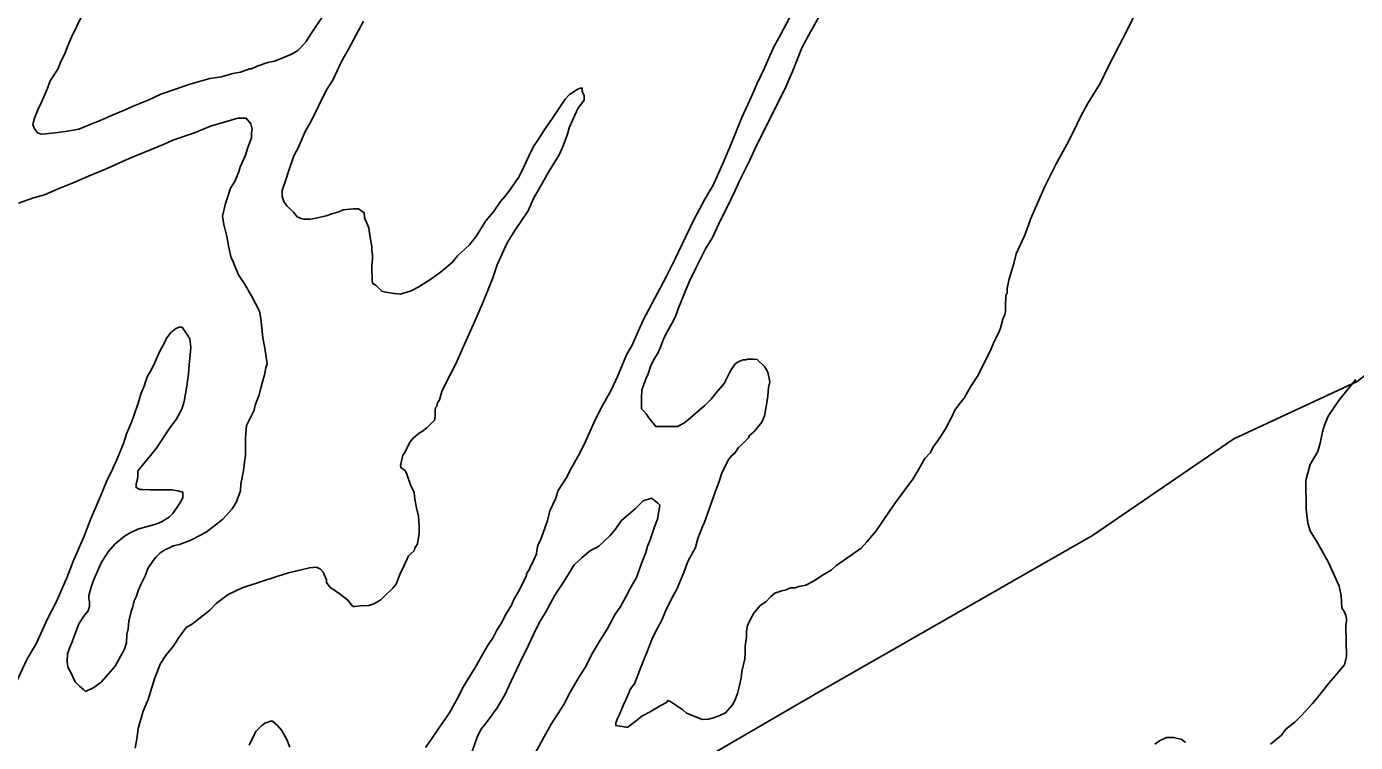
# Model space of a CAD drawing. Extents: x 3250478 to 3288318, y 788638 to 816472.
# Drawn here: x 3261394 to 3263253, y 798674 to 799676 of the extents above; entities that cross this region are included whole.
import ezdxf

# ---------------------------------------------------------------- set-up
doc = ezdxf.new("R2010")
doc.units = 0
doc.layers.add('V-SITE-VEGE', color=7, linetype='Continuous')
doc.layers.add('V-TOPO-SHOR', color=7, linetype='Continuous')

msp = doc.modelspace()

# ---------------------------------------------------------------- linework, layer by layer
at = {"layer": 'V-SITE-VEGE'}
for points in [[(3261471.4, 799692.2), (3261456.6, 799661.6), (3261452.2, 799650.8), (3261447, 799637.3), (3261441.8, 799627.4), (3261437.4, 799616.6), (3261426.9, 799600.4), (3261422.5, 799588.7), (3261414.7, 799570.8), (3261409.4, 799560), (3261405.1, 799548.3), (3261403.4, 799542.9), (3261402.5, 799539.3), (3261404.4, 799534), (3261408.9, 799527.8), (3261414.3, 799526), (3261420.6, 799526.1), (3261437.5, 799528.1), (3261450.9, 799530.1)], [(3261450.9, 799530.1), (3261467, 799532.9), (3261480.4, 799538.4), (3261499, 799545.8), (3261511.5, 799551.3), (3261532.9, 799560.5), (3261545.3, 799566), (3261564, 799573.4), (3261581.8, 799581.6), (3261602.3, 799589), (3261621, 799595.5), (3261650.4, 799603.9), (3261666.5, 799605.9), (3261682.5, 799610.5), (3261693.2, 799612.4), (3261705.7, 799617.1), (3261708.4, 799617.1), (3261716.4, 799620.8), (3261731.5, 799626.3), (3261740.5, 799628.2), (3261746.7, 799630.1), (3261763.6, 799637.4), (3261767.2, 799639.2), (3261773.4, 799642.9), (3261776.9, 799646.5), (3261784.9, 799655.5), (3261791, 799665.4), (3261811.2, 799695.2)], [(3262059, 798843.1), (3262063.3, 798852.1), (3262072.1, 798866.5), (3262075.6, 798874.6), (3262083.5, 798888.1), (3262087, 798896.2), (3262093.1, 798907.8), (3262093.1, 798910.5), (3262097.5, 798916.8), (3262099.2, 798922.2), (3262101, 798924.9), (3262107.1, 798938.4), (3262107.9, 798946.5), (3262109.6, 798951), (3262113.1, 798959.1), (3262116.6, 798968), (3262122.6, 798985.1), (3262126, 798998.6), (3262133.9, 799015.6), (3262137.3, 799027.3), (3262148.8, 799044.4), (3262155.8, 799057.9), (3262168.9, 799081.3), (3262175.9, 799095.7), (3262187.2, 799121.8), (3262196.8, 799140.7), (3262211.7, 799167.7), (3262220.5, 799186.6), (3262233.5, 799218), (3262240.5, 799229.7), (3262256.2, 799265.7), (3262268.5, 799288.2), (3262288.6, 799326), (3262300.9, 799350.3), (3262316.6, 799383.5), (3262327, 799405.1), (3262342.8, 799434.8), (3262354.2, 799454.6), (3262369.9, 799488.8), (3262379.5, 799512.2), (3262394.2, 799549), (3262405.6, 799573.3), (3262415.2, 799595.7), (3262425.7, 799617.3), (3262438.7, 799647), (3262449.2, 799665.9), (3262464.1, 799693.8)], [(3262507, 799697.9), (3262490.3, 799669.1), (3262479, 799647.5), (3262465.1, 799613.3), (3262454.6, 799589), (3262442.4, 799564.8), (3262431, 799541.4), (3262414.4, 799509), (3262405.7, 799489.2), (3262391.7, 799461.3), (3262384.7, 799446), (3262373.4, 799422.7), (3262364.6, 799405.6), (3262353.3, 799381.3), (3262343.6, 799365.1), (3262329.6, 799337.2), (3262320.9, 799319.2), (3262305.2, 799281.5), (3262301.8, 799270.7), (3262296.5, 799260.8), (3262289.5, 799248.2), (3262285.1, 799240.1), (3262280.8, 799227.5), (3262277.3, 799220.3), (3262270.3, 799208.6), (3262266.8, 799200.5), (3262263.3, 799190.6), (3262260.7, 799184.3), (3262257.3, 799175.4), (3262254.7, 799168.2), (3262253.9, 799155.7), (3262254.1, 799141.3), (3262256.8, 799138.7), (3262260.4, 799134.3), (3262264.1, 799128.9), (3262274, 799116.5), (3262304.4, 799116.9)], [(3262462.7, 798890.7), (3262468.9, 798890.7), (3262474.3, 798892.6), (3262484.1, 798894.5), (3262494.8, 798900), (3262508.1, 798909.1), (3262519.6, 798915.5), (3262525.8, 798921.8), (3262538.2, 798930), (3262561.3, 798946.3), (3262569.2, 798955.4), (3262582.5, 798970.7), (3262601.8, 798999.6), (3262610.6, 799012.2), (3262633.5, 799042.9), (3262640.5, 799054.6), (3262650.2, 799071.7), (3262658.1, 799079.8), (3262662.5, 799088.8), (3262666.9, 799094.2), (3262671.3, 799100.6), (3262679.2, 799113.2), (3262688, 799130.3), (3262692.3, 799139.3), (3262700.3, 799150.1), (3262705.5, 799156.4), (3262709.9, 799164.5), (3262715.2, 799173.5), (3262724, 799187), (3262730.1, 799198.7), (3262737.1, 799213.1), (3262741.5, 799221.2), (3262744.9, 799230.2), (3262747.6, 799235.6), (3262753.7, 799247.3), (3262756.3, 799254.5), (3262759.7, 799267), (3262762.3, 799273.3), (3262763.2, 799277.8), (3262763.1, 799285), (3262763.8, 799300.2), (3262765.6, 799303.8), (3262765.5, 799310), (3262768, 799321.7), (3262774.9, 799345), (3262778.3, 799358.5), (3262786.2, 799375.6), (3262789.7, 799383.6), (3262794.9, 799397.1), (3262798.3, 799407), (3262818.4, 799452.8), (3262824.5, 799464.5), (3262834.1, 799484.3), (3262849, 799511.3), (3262856.9, 799526.6), (3262869.1, 799551.8), (3262878.7, 799569.8), (3262896.3, 799597.7), (3262905.9, 799618.4), (3262921.7, 799649), (3262933, 799670.6), (3262949.6, 799704.8)], [(3261865, 799684.2), (3261858, 799670.7), (3261844, 799644.6), (3261834.4, 799627.5), (3261822.2, 799601.4), (3261813.4, 799587.9), (3261791.5, 799542.9), (3261783.6, 799529.4), (3261774.1, 799507.8), (3261767.9, 799495.3), (3261760.1, 799473.7), (3261756.7, 799462), (3261751.5, 799446.8), (3261751.6, 799438.7), (3261753.5, 799431.6), (3261758, 799425.4), (3261767.1, 799416.5), (3261772.5, 799410.3), (3261777.9, 799407.7), (3261781.5, 799406.9), (3261790.4, 799407), (3261796.7, 799407.9), (3261812.7, 799411.7), (3261820.7, 799414.5), (3261830.5, 799417.3), (3261836.8, 799420), (3261851.1, 799421.1), (3261858.2, 799421.2), (3261866.3, 799415.9), (3261866.4, 799408.7), (3261872.8, 799394.5), (3261873.9, 799383.8), (3261876.7, 799368.6), (3261876.8, 799364.2), (3261877.8, 799356.1), (3261877.8, 799350.7), (3261877, 799341.8)], [(3261877, 799341.8), (3261877.3, 799320.3), (3261878.2, 799316.8), (3261882.7, 799314.1), (3261890.9, 799306.2), (3261896.2, 799304.5), (3261907.9, 799302.8), (3261916.8, 799302), (3261932, 799306.7), (3261942.7, 799312.1), (3261962.2, 799324.9), (3261974.6, 799334), (3261989.7, 799346.7), (3261996.7, 799355.7), (3262013.5, 799371.1), (3262023.2, 799383.7), (3262036.4, 799404.4), (3262047, 799417.1), (3262056.7, 799431.5), (3262062.8, 799438.7), (3262070.8, 799448.7), (3262083.1, 799466.7), (3262090.1, 799481.1), (3262098.8, 799500), (3262104, 799509.9), (3262110.2, 799518.9), (3262119.9, 799534.2), (3262128.7, 799546.8), (3262142.7, 799567.6), (3262147.1, 799574.8), (3262153.3, 799581.1), (3262164, 799588.4), (3262168.4, 799590.2), (3262171.1, 799590.2), (3262171.1, 799585.8), (3262173.9, 799579.5), (3262174, 799573.3), (3262165.2, 799561.6), (3262152.9, 799534.6), (3262150.4, 799525.6), (3262144.3, 799509.4), (3262139.1, 799496.9), (3262124.1, 799472.5), (3262113.6, 799454.5), (3262103.1, 799435.6), (3262095.3, 799418.5), (3262077.7, 799392.4), (3262066.3, 799373.5), (3262052.3, 799342.9), (3262045.4, 799323.2), (3262031.5, 799289), (3262021, 799263.9), (3262004.4, 799227.9), (3261994.9, 799205.4), (3261980.9, 799178.4), (3261974.8, 799165.8), (3261971.3, 799154.2), (3261968.7, 799149.7), (3261967.8, 799145.2), (3261966.1, 799143.4), (3261965.2, 799138.9), (3261965.3, 799130), (3261964.5, 799125.5), (3261953.9, 799114.6), (3261947.7, 799110.1), (3261943.2, 799107.3), (3261935.3, 799101), (3261930, 799094.7), (3261923, 799080.3), (3261920.3, 799076.7), (3261916.9, 799062.3), (3261917.9, 799058.8), (3261923.3, 799055.2), (3261926, 799049.9), (3261930.7, 799034.8), (3261936.1, 799024.1), (3261937.1, 799015.2), (3261939.1, 799002.7), (3261941.9, 798991.1), (3261943, 798975.9), (3261943.1, 798966.9), (3261940.6, 798952.6), (3261937, 798946.3), (3261936.2, 798942.7), (3261928.2, 798935.5), (3261922.1, 798922), (3261916, 798909.4), (3261910.8, 798895.9), (3261906.4, 798890.5), (3261895.8, 798880.5), (3261889.6, 798874.2), (3261879.8, 798868.7), (3261872.7, 798866), (3261861.1, 798865.8), (3261853, 798864.8), (3261850.3, 798864.8), (3261843.1, 798873.7), (3261830.5, 798883.4), (3261818.7, 798891.3), (3261813.3, 798898.4), (3261813.2, 798901.9)], [(3261724.4, 799240.8), (3261721.4, 799267.6), (3261719.5, 799278.3), (3261708.5, 799299.6), (3261698.5, 799316.5), (3261690.3, 799328.9), (3261686.6, 799337.8), (3261682, 799349.4), (3261680.1, 799352.9), (3261676.4, 799369), (3261674.5, 799380.6), (3261669.8, 799399.3), (3261667.8, 799410.9), (3261672.1, 799428.9), (3261675.6, 799438.7), (3261679, 799450.4), (3261685.2, 799459.4), (3261690.4, 799472), (3261693, 799481), (3261700, 799496.3), (3261703.4, 799507), (3261708.6, 799520.5), (3261708.5, 799527.7), (3261709.4, 799533), (3261707.5, 799540.2), (3261701.1, 799548.1), (3261689.5, 799548), (3261651.2, 799536.8), (3261628.9, 799527.6), (3261598.6, 799517.4), (3261586.2, 799511.9), (3261537.2, 799491.7), (3261504.3, 799477), (3261480.3, 799466.9), (3261458.9, 799457.7), (3261440.2, 799450.3), (3261418.9, 799441.1), (3261403.7, 799436.5), (3261382.3, 799429.1)], [(3261379.4, 798758.3), (3261394.2, 798790.7), (3261407.4, 798812.3), (3261423, 798847.3), (3261435.3, 798870.7), (3261450.1, 798904.9), (3261459.7, 798929.2), (3261474.5, 798963.3), (3261483.1, 798986.7), (3261497.1, 799019), (3261505.8, 799039.7), (3261514.5, 799057.7), (3261520.6, 799071.2), (3261529.3, 799092.7), (3261533.6, 799106.2), (3261539.7, 799120.6), (3261544.1, 799131.4), (3261550.1, 799149.3), (3261553.6, 799161.9), (3261558.8, 799174.5), (3261560.5, 799180.7), (3261563.1, 799187), (3261566.6, 799193.3), (3261571.9, 799203.2), (3261579.7, 799221.2), (3261587.6, 799235.6), (3261589.3, 799239.2), (3261592.9, 799244.6), (3261595.5, 799248.2), (3261602.6, 799253.7), (3261607.9, 799255.5), (3261611.5, 799255.6), (3261617.9, 799245.8), (3261622.4, 799239.6), (3261623.5, 799227.1), (3261622.7, 799217.2), (3261621.1, 799202.9), (3261620.3, 799190.4), (3261617.8, 799173.3), (3261614.5, 799151.8), (3261611, 799141.1)], [(3261611, 799141.1), (3261603.2, 799126.7), (3261594.4, 799114.9), (3261575, 799086.1), (3261567.1, 799076.2), (3261552.1, 799058.1), (3261549.4, 799054.5), (3261549.5, 799047.3), (3261548.7, 799041.1), (3261547, 799036.6), (3261547, 799031.2), (3261552.4, 799028.6), (3261556, 799028.6), (3261566.7, 799027.9), (3261597.1, 799028.2), (3261605.2, 799026.5), (3261612.4, 799024.8), (3261612.5, 799016.8), (3261608.1, 799009.6), (3261598.4, 798995.1), (3261593.1, 798989.7), (3261582.5, 798983.3), (3261576.2, 798980.6), (3261549.5, 798973.1), (3261537.9, 798967.6), (3261530.8, 798963.1), (3261517.5, 798952.2), (3261507.8, 798941.3), (3261498.2, 798926), (3261492.9, 798914.3), (3261486.8, 798900), (3261484.2, 798891.9), (3261480.8, 798880.2), (3261480.9, 798874.8), (3261481.8, 798871.3), (3261481.9, 798865), (3261480.2, 798858.7), (3261474.9, 798852.4), (3261466.9, 798840.7), (3261463.5, 798831.7), (3261460, 798821.8), (3261457.4, 798815.5), (3261453.9, 798806.6), (3261451.3, 798798.5), (3261450.6, 798787.7), (3261451.6, 798779.7), (3261455.2, 798773.5), (3261461.6, 798759.2), (3261468, 798753.1), (3261473.4, 798748.7), (3261476.1, 798746), (3261487.7, 798751.5), (3261498.3, 798758.8), (3261517.7, 798781.4), (3261530.9, 798804.8), (3261533.4, 798813.7), (3261534.2, 798825.4), (3261535.9, 798833.4), (3261536.7, 798844.2), (3261540.1, 798857.6), (3261541.8, 798863), (3261544.4, 798872.9), (3261547, 798878.3), (3261550.5, 798888.2), (3261554, 798896.3), (3261560.1, 798908.8), (3261563.5, 798917.8), (3261571.5, 798929.5), (3261575, 798934.1), (3261580.3, 798939.5), (3261587.4, 798944), (3261593.6, 798946.8), (3261598.9, 798949.5), (3261607.9, 798951.4), (3261612.3, 798953.3), (3261620.3, 798956.1), (3261626.6, 798958.8), (3261636.3, 798964.3), (3261645.2, 798968.9), (3261659.4, 798979.8), (3261668.3, 798987), (3261681.5, 799001.5), (3261686.8, 799010.5), (3261692.9, 799026.6), (3261693.6, 799036.5), (3261695.3, 799045.5), (3261697.9, 799058), (3261698.7, 799067), (3261700.3, 799075.9), (3261700, 799101), (3261701.6, 799118), (3261712.1, 799139.6), (3261713.8, 799146.7), (3261719, 799161.1), (3261721.6, 799171), (3261725, 799182.6), (3261726.8, 799188.9), (3261728.4, 799198.8), (3261730.2, 799204.2), (3261727.2, 799226.5), (3261724.4, 799240.8)], [(3262304.4, 799116.9), (3262313.3, 799121.5), (3262319.5, 799126), (3262330.2, 799135.1), (3262337.2, 799141.4), (3262342.6, 799145.9), (3262351.4, 799155), (3262358.5, 799164), (3262369.9, 799176.7), (3262378.7, 799194.7), (3262382.2, 799200.1), (3262384.8, 799203.7), (3262389.3, 799207.3), (3262396.4, 799210.1), (3262400, 799210.1), (3262402.6, 799211), (3262410.7, 799211.1), (3262416.1, 799210.3), (3262426, 799200.6), (3262430.6, 799192.6), (3262433.4, 799179.2), (3262431.7, 799171.1), (3262430.9, 799159.5), (3262429.3, 799149.6), (3262425.9, 799131.7), (3262422.4, 799122.7), (3262414.5, 799112.8), (3262411, 799109.2), (3262404.8, 799103.7), (3262403.9, 799101), (3262395.1, 799092), (3262389.7, 799087.5), (3262384.5, 799079.4), (3262380.9, 799076.6), (3262375.6, 799070.3), (3262366, 799050.5), (3262362.6, 799039.7), (3262357.4, 799026.3), (3262354.8, 799018.2), (3262341.8, 798981.4), (3262339.2, 798976.9), (3262333.1, 798959.8), (3262329.7, 798947.2), (3262319.1, 798927.5), (3262313.1, 798912.2), (3262303.5, 798888.8), (3262296.5, 798876.2), (3262287.8, 798858.2), (3262282.5, 798845.6), (3262273.8, 798829.4), (3262268.5, 798818.7), (3262262.5, 798802.5), (3262258.1, 798792.6), (3262253.8, 798780.9), (3262244.2, 798756.7), (3262238.9, 798749.4), (3262232.8, 798735.1), (3262228.5, 798726.1), (3262223.2, 798713.5), (3262220.6, 798708.1), (3262218, 798701.8), (3262218.1, 798698.2), (3262232.4, 798695.7), (3262235.1, 798695.7), (3262241.3, 798701.2), (3262246.6, 798704.8), (3262254.6, 798711.2), (3262265.2, 798716.7), (3262280.3, 798725.8), (3262289.2, 798730.4), (3262291, 798733.1), (3262293.7, 798732.2), (3262311.7, 798719.9), (3262317.1, 798715.5), (3262332.4, 798709.4), (3262338.7, 798706.8), (3262347.6, 798706.9), (3262354.8, 798708.8), (3262363.7, 798712.4), (3262371.7, 798716.1), (3262381.4, 798726.9), (3262384.9, 798734.1), (3262388.4, 798743.1), (3262390.9, 798752.1), (3262393.5, 798764.6), (3262394.3, 798773.6), (3262398.5, 798791.5), (3262399.3, 798800.5), (3262399.2, 798809.4), (3262400.9, 798822), (3262400.8, 798830.9), (3262402.5, 798838.1), (3262406.8, 798848), (3262411.2, 798855.2), (3262420, 798866), (3262428, 798871.5), (3262435.1, 798878.7), (3262440.4, 798883.2), (3262450.2, 798886.9), (3262456.4, 798887.9), (3262462.7, 798890.7)], [(3263253.5, 799182.4), (3263230.5, 799154.4), (3263214.7, 799131), (3263209.5, 799118.4), (3263206.9, 799109.4), (3263203.5, 799093.3), (3263200.1, 799081.6), (3263189.6, 799063.6), (3263186.1, 799051.9), (3263183.6, 799041.2), (3263184, 799000.9), (3263186, 798981.3), (3263189.7, 798970.6), (3263199.8, 798953.7), (3263206.2, 798942.2)], [(3262097.9, 798645.9), (3262115.4, 798678.3), (3262127.7, 798699.9), (3262145.3, 798727.8), (3262154, 798744), (3262167.2, 798767.4), (3262176, 798780.9), (3262184.7, 798798), (3262196.1, 798817.8), (3262205.8, 798833.1), (3262217.2, 798853.8), (3262224.2, 798863.8), (3262232.1, 798878.2), (3262238.2, 798889.8), (3262247, 798905.2), (3262253.9, 798924.9), (3262260, 798940.2), (3262262.6, 798949.2), (3262266, 798958.1), (3262272.1, 798976.1), (3262276.4, 798986.9), (3262278.1, 798997.6), (3262279.8, 799006.6), (3262277.1, 799009.2), (3262271.6, 799013.7), (3262268, 799016.3), (3262256.5, 799012.6), (3262245.9, 799001.7), (3262225.5, 798984.5), (3262217.6, 798972.8), (3262209.6, 798963.8), (3262194.6, 798949.3), (3262181.3, 798942), (3262170.6, 798932.9), (3262160, 798922.9), (3262145.1, 798898.6), (3262132.8, 798880.6), (3262119.6, 798856.3), (3262111.7, 798843.7), (3262103, 798825.7), (3262096, 798810.4), (3262083.8, 798786.1), (3262075.1, 798767.2), (3262062.8, 798741.2), (3262052.3, 798723.1), (3262037.3, 798702.4), (3262029.4, 798692.5), (3262024.2, 798681.7), (3262015.5, 798656.5)], [(3263206.2, 798942.2), (3263215.3, 798926.2), (3263230, 798893.3), (3263232.8, 798879.9), (3263233.9, 798862.9), (3263237.6, 798856.7), (3263239.4, 798852.2), (3263240.4, 798847.8), (3263240.4, 798844.2), (3263239.6, 798837.9), (3263240.1, 798795), (3263237.5, 798783.3), (3263221.6, 798764.4), (3263213.7, 798755.3), (3263202.2, 798740), (3263192.5, 798728.3), (3263177.5, 798712), (3263167.8, 798702.9), (3263155.4, 798693), (3263149.2, 798684.8), (3263142.1, 798678.5), (3263134.2, 798672.1)], [(3261813.2, 798901.9), (3261808.7, 798912.6), (3261805, 798917), (3261799.6, 798919.7), (3261789.8, 798918.7), (3261770.2, 798914), (3261760.4, 798912.1), (3261745.2, 798907.4), (3261716.7, 798898.1), (3261695.3, 798890.7), (3261675.8, 798881.6), (3261658.9, 798868.8), (3261650.1, 798859.8), (3261626.1, 798840.7), (3261617.3, 798835.3), (3261605.8, 798819.9), (3261599.7, 798810), (3261588.2, 798795.6), (3261581.2, 798784.8), (3261573.4, 798765), (3261569, 798751.5), (3261563.9, 798734.5), (3261556.9, 798718.3), (3261550, 798694.1), (3261548.4, 798682.4), (3261545.9, 798666.3)], [(3261951.9, 798667.4), (3261958.9, 798677.3), (3261970.4, 798694.5), (3261975.6, 798701.7), (3261985.3, 798716.1), (3261997.6, 798737.7), (3262003.7, 798750.3), (3262010.7, 798762), (3262018.6, 798774.6), (3262023, 798781.8), (3262029.1, 798793.5), (3262033.5, 798800.7), (3262038.8, 798809.7), (3262046.7, 798821.5), (3262051.1, 798830.5), (3262059, 798843.1)], [(3261705, 798670.8), (3261712.9, 798686.1), (3261714.6, 798689.7), (3261722.6, 798697.9), (3261727, 798701.5), (3261735, 798704.3), (3261737.7, 798704.3), (3261744.9, 798698.1), (3261750.4, 798691.9), (3261757.7, 798678.6), (3261762.3, 798667.9)], [(3263015.2, 798674.3), (3263009.8, 798678.8), (3262998.1, 798681.3), (3262988.3, 798681.2), (3262978.5, 798676.6), (3262972.3, 798672.1)]]:
    msp.add_lwpolyline(points, dxfattribs=at)
at = {"layer": 'V-TOPO-SHOR'}
msp.add_lwpolyline([(3261273.7, 798538.4), (3261341.6, 798569.2), (3261440.3, 798563), (3261804.5, 798445.6), (3261921.8, 798439.4), (3261995.9, 798457.9), (3262051.4, 798482.6), (3262496, 798741.8), (3262884.9, 798963.9), (3263082.5, 799099.6), (3263255.4, 799179.8), (3263811.1, 799617.9), (3263872.9, 800006.8), (3263959.5, 800599.4), (3264083.2, 801371), (3264163.6, 801951.2), (3263922.9, 802043.9)], dxfattribs=at)

doc.saveas('drawing.dxf')
